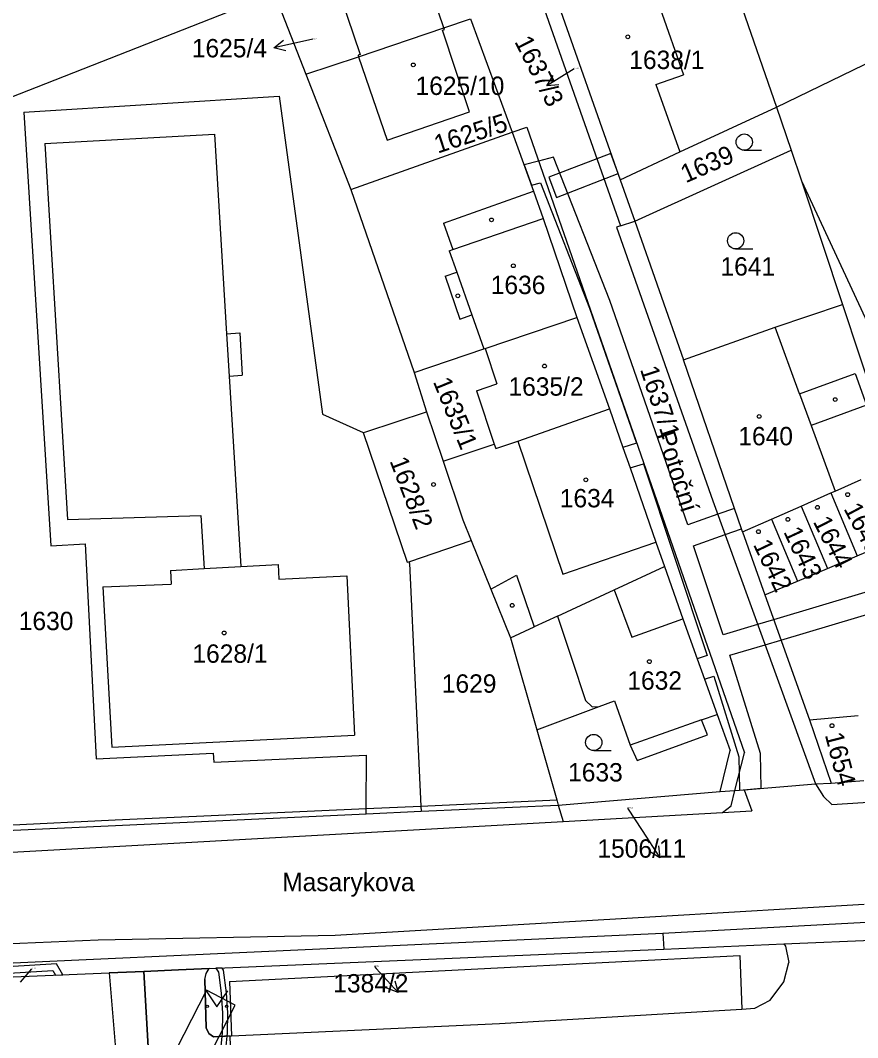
# Model space of a CAD drawing. Extents: x -785744 to -782822, y -1067550 to -1063910.
# Drawn here: x -784048 to -783970.6, y -1065296.7 to -1065202.6 of the extents above; entities that cross this region are included whole.
import ezdxf

# ---------------------------------------------------------------- set-up
doc = ezdxf.new("R2010")
doc.units = 0
for name, color, linetype in [('Hranice parcel', 7, 'Continuous'), ('Parcelní čísla', 7, 'Continuous'), ('Pop_ČP_popisy', 7, 'Continuous'), ('Vnitřní kresba', 7, 'Continuous'), ('Věcná břemena k části', 7, 'Continuous'), ('Značky budov', 7, 'Continuous'), ('Značky kultur', 7, 'Continuous')]:
    doc.layers.add(name, color=color, linetype=linetype)

msp = doc.modelspace()

# ---------------------------------------------------------------- linework, layer by layer
at = {"layer": 'Hranice parcel'}
for p, q in [((-784008.85, -1065203.34), (-784011.35, -1065195.9)), ((-784001.04, -1065197.41), (-783992.51, -1065221.65)), ((-784019.12, -1065198.33), (-784016.6, -1065205.8)), ((-784024.54, -1065200.14), (-784021.61, -1065207.63)), ((-784008.85, -1065203.34), (-784006.37, -1065202.51)), ((-784006.37, -1065202.51), (-784002.53, -1065212.98)), ((-784008.99, -1065203.54), (-784008.8, -1065203.48)), ((-784006.47, -1065211.11), (-784008.99, -1065203.54)), ((-784008.8, -1065203.48), (-784008.85, -1065203.34)), ((-784016.6, -1065205.8), (-784016.79, -1065205.86)), ((-784016.79, -1065205.86), (-784016.74, -1065206)), ((-784021.61, -1065207.63), (-784016.74, -1065206)), ((-784016.74, -1065206), (-784014.1, -1065213.73)), ((-784021.61, -1065207.63), (-784017.45, -1065218.29)), ((-784014.1, -1065213.73), (-784006.47, -1065211.11)), ((-783992.51, -1065221.65), (-783991.17, -1065221.22)), ((-783993.1, -1065255.33), (-783988.44, -1065253.17)), ((-783998.34, -1065257.76), (-783993.1, -1065255.33)), ((-783998.34, -1065257.76), (-784000.48, -1065258.75)), ((-783985, -1065267.35), (-783983.57, -1065266.84)), ((-783984.46, -1065268.72), (-783985, -1065267.35)), ((-783990.95, -1065271.11), (-783984.46, -1065268.72)), ((-783991.6, -1065269.69), (-783990.95, -1065271.11))]:
    msp.add_line(p, q, dxfattribs=at)
for points in [[(-784049.85, -1065210.12), (-784024.54, -1065200.14)], [(-783998.79, -1065199.59), (-783992.53, -1065217.39)], [(-783981.48, -1065200.81), (-783978.08, -1065210.67)], [(-784016.74, -1065206), (-784008.85, -1065203.34)], [(-783978.08, -1065210.67), (-783968.96, -1065206.27)], [(-784047.71, -1065211.13), (-784024.1, -1065209.66)], [(-784024.1, -1065209.66), (-784020.08, -1065239.07)], [(-784047.71, -1065211.13), (-784045.22, -1065251.26)], [(-783987.02, -1065214.8), (-783978.08, -1065210.67)], [(-783978.08, -1065210.67), (-783976.72, -1065214.64)], [(-784017.45, -1065218.29), (-784002.53, -1065212.98)], [(-784002.53, -1065212.98), (-784000.54, -1065218.45)], [(-783992.53, -1065217.39), (-783987.02, -1065214.8)], [(-783991.17, -1065221.22), (-783976.72, -1065214.64)], [(-783976.72, -1065214.64), (-783975.76, -1065217.49)], [(-783992.53, -1065217.39), (-783991.17, -1065221.22)], [(-783975.76, -1065217.49), (-783971.95, -1065228.93)], [(-784017.45, -1065218.29), (-784011.61, -1065235.21)], [(-784000.54, -1065218.45), (-783999.67, -1065220.97)], [(-783999.67, -1065220.97), (-783996.54, -1065230.12)], [(-783991.17, -1065221.22), (-783986.68, -1065234.04)], [(-783978.18, -1065231.01), (-783971.95, -1065228.93)], [(-783971.95, -1065228.93), (-783968.8, -1065238.41)], [(-784005.04, -1065232.99), (-783996.54, -1065230.12)], [(-783996.54, -1065230.12), (-783993.52, -1065238.59)], [(-783986.68, -1065234.04), (-783978.18, -1065231.01)], [(-784011.61, -1065235.21), (-784005.14, -1065233.02)], [(-784005.14, -1065233.02), (-784005.04, -1065232.99)], [(-784005.04, -1065232.99), (-784003.94, -1065236.26)], [(-783981.96, -1065247.79), (-783986.68, -1065234.04)], [(-784011.61, -1065235.21), (-784010.45, -1065238.85)], [(-784005.84, -1065236.9), (-784003.94, -1065236.26)], [(-784005.84, -1065236.9), (-784004.18, -1065241.84)], [(-784016.07, -1065240.7), (-784010.45, -1065238.85)], [(-784010.45, -1065238.85), (-784008.9, -1065243.43)], [(-784001.99, -1065241.56), (-783993.52, -1065238.59)], [(-783993.52, -1065238.59), (-783992.28, -1065242.15)], [(-784020.08, -1065239.07), (-784016.32, -1065240.78)], [(-784016.32, -1065240.78), (-784016.07, -1065240.7)], [(-784016.32, -1065240.78), (-784012.23, -1065252.77)], [(-784004.04, -1065242.25), (-784001.99, -1065241.56)], [(-784008.9, -1065243.43), (-784004.18, -1065241.84)], [(-784004.18, -1065241.84), (-784004.04, -1065242.25)], [(-783992.28, -1065242.15), (-783991.62, -1065244.04)], [(-784008.9, -1065243.43), (-784007.08, -1065248.84)], [(-783991.62, -1065244.04), (-783989.23, -1065250.9)], [(-783972.65, -1065246.18), (-783970.24, -1065245.12)], [(-783975.79, -1065247.58), (-783973.05, -1065246.36)], [(-783973.05, -1065246.36), (-783972.65, -1065246.18)], [(-783973.05, -1065246.36), (-783970.59, -1065252.17)], [(-783981.31, -1065249.68), (-783981.96, -1065247.79)], [(-783978.54, -1065248.79), (-783975.79, -1065247.58)], [(-783975.79, -1065247.58), (-783973.36, -1065253.34)], [(-784007.08, -1065248.84), (-784006.31, -1065250.75)], [(-783981.22, -1065249.95), (-783978.54, -1065248.79)], [(-783978.54, -1065248.79), (-783976.12, -1065254.51)], [(-783981.22, -1065249.95), (-783981.31, -1065249.68)], [(-783981.22, -1065249.95), (-783979.15, -1065255.79)], [(-784045.22, -1065251.26), (-784042.03, -1065251.06)], [(-784042.03, -1065251.06), (-784041.03, -1065270.95)], [(-784011.99, -1065252.69), (-784006.31, -1065250.75)], [(-784006.31, -1065250.75), (-784004.49, -1065255.26)], [(-783989.23, -1065250.9), (-783988.44, -1065253.17)], [(-783970.59, -1065252.17), (-783967.76, -1065250.97)], [(-784012.23, -1065252.77), (-784011.99, -1065252.69)], [(-784012.03, -1065252.88), (-784011.99, -1065252.69)], [(-784012.03, -1065252.88), (-784010.97, -1065275.32)], [(-783973.36, -1065253.34), (-783970.59, -1065252.17)], [(-783988.44, -1065253.17), (-783986.72, -1065257.99)], [(-783976.12, -1065254.51), (-783973.36, -1065253.34)], [(-783979.15, -1065255.79), (-783976.12, -1065254.51)], [(-784004.49, -1065255.26), (-784002.68, -1065259.77)], [(-783979.15, -1065255.79), (-783975.02, -1065267.36)], [(-783986.72, -1065257.99), (-783985.4, -1065261.7)], [(-784002.68, -1065259.77), (-784000.48, -1065258.75)], [(-784002.68, -1065259.77), (-784000.24, -1065268.27)], [(-783985.4, -1065261.7), (-783984.73, -1065263.59)], [(-783984.73, -1065263.59), (-783983.57, -1065266.84)], [(-784000.24, -1065268.27), (-783994.49, -1065266.12)], [(-783994.49, -1065266.12), (-783993.05, -1065265.58)], [(-783993.05, -1065265.58), (-783991.6, -1065269.69)], [(-783983.57, -1065266.84), (-783982.36, -1065270.19)], [(-783975.02, -1065267.36), (-783970.52, -1065266.96)], [(-783975.02, -1065267.36), (-783973, -1065273.2)], [(-784000.24, -1065268.27), (-783998.39, -1065274.75)], [(-784041.03, -1065270.95), (-784030.19, -1065270.42)], [(-784030.19, -1065270.42), (-784030.15, -1065271.27)], [(-784030.15, -1065271.27), (-784016.02, -1065270.63)], [(-784016.04, -1065275.55), (-784016.02, -1065270.63)], [(-783983.28, -1065273.99), (-783982.36, -1065270.19)], [(-783981.05, -1065273.81), (-783974.47, -1065273.28)], [(-783974.47, -1065273.28), (-783973, -1065273.2)], [(-783973, -1065273.2), (-783969.97, -1065272.96)], [(-783998.26, -1065275.23), (-783983.28, -1065273.99)], [(-783983.28, -1065273.99), (-783981.91, -1065273.88)], [(-783981.91, -1065273.88), (-783981.48, -1065273.85)], [(-783981.48, -1065273.85), (-783981.05, -1065273.81)], [(-783981.05, -1065273.81), (-783980.35, -1065275.76)], [(-784016.04, -1065276.05), (-784016.04, -1065275.55)], [(-784010.97, -1065275.32), (-784010.95, -1065275.81)], [(-784010.95, -1065275.81), (-783998.26, -1065275.23)], [(-783998.39, -1065274.75), (-783998.26, -1065275.23)], [(-783998.26, -1065275.23), (-783997.82, -1065276.74)], [(-784039.24, -1065277.11), (-784016.04, -1065276.05)], [(-784016.04, -1065276.05), (-784010.95, -1065275.81)], [(-783997.82, -1065276.74), (-783983.06, -1065275.91)], [(-783983.06, -1065275.91), (-783980.35, -1065275.76)], [(-784049.34, -1065277.58), (-784039.24, -1065277.11)], [(-783988.73, -1065285.51), (-783969.94, -1065284.41)], [(-783988.57, -1065287.08), (-783948.09, -1065284.88)], [(-784018.91, -1065287.27), (-783988.73, -1065285.51)], [(-784085.88, -1065291.53), (-783988.57, -1065287.08)], [(-784049.55, -1065288.07), (-784040.84, -1065287.71)], [(-784040.84, -1065287.71), (-784018.91, -1065287.27)], [(-783988.57, -1065287.08), (-783988.49, -1065288.55)], [(-783977.39, -1065288.07), (-783968.53, -1065287.69)], [(-784030.57, -1065290.36), (-783988.49, -1065288.55)], [(-783988.49, -1065288.55), (-783977.39, -1065288.07)], [(-783977.39, -1065288.07), (-783977.23, -1065288.29)], [(-783977.23, -1065288.29), (-783976.92, -1065289.81)], [(-784005.7, -1065290.37), (-783981.45, -1065289.15)], [(-783981.45, -1065289.15), (-783981.28, -1065294.11)], [(-784039.83, -1065290.76), (-784036.63, -1065290.62)], [(-784036.63, -1065290.62), (-784033.42, -1065290.48)], [(-784036.63, -1065290.62), (-784034.57, -1065326.05)], [(-784033.42, -1065290.48), (-784030.57, -1065290.36)], [(-784030.84, -1065290.82), (-784030.57, -1065290.36)], [(-784028.7, -1065291.56), (-784005.7, -1065290.37)], [(-783977.39, -1065291.59), (-783976.92, -1065289.81)], [(-784085.8, -1065292.67), (-784039.83, -1065290.76)], [(-784030.98, -1065291.37), (-784030.84, -1065290.82)], [(-784030.98, -1065291.37), (-784030.86, -1065295.84)], [(-784028.7, -1065291.56), (-784028.5, -1065296.59)], [(-783978.64, -1065293.28), (-783977.39, -1065291.59)], [(-783980.06, -1065294.01), (-783978.64, -1065293.28)], [(-783981.28, -1065294.11), (-783980.06, -1065294.01)], [(-784030.86, -1065295.84), (-784030.61, -1065296.36)], [(-784030.61, -1065296.36), (-784030.17, -1065296.66)], [(-784030.17, -1065296.66), (-784028.5, -1065296.59)]]:
    msp.add_lwpolyline(points, dxfattribs=at)
at = {"layer": 'Pop_ČP_popisy'}
for p, q in [((-784021.64, -1065204.53), (-784024.569, -1065205.181)), ((-783996.78, -1065207.11), (-783999.331, -1065208.689)), ((-783990.5, -1065277.59), (-783988.856, -1065280.1)), ((-784015.11, -1065290.35), (-784013.088, -1065292.566))]:
    msp.add_line(p, q, dxfattribs=at)
for points in [[(-784023.484, -1065205.452), (-784024.569, -1065205.181), (-784023.701, -1065204.476)], [(-784020.99, -1065204.39), (-784021.64, -1065204.53)], [(-783998.217, -1065208.588), (-783999.331, -1065208.689), (-783998.744, -1065207.738)], [(-783991.86, -1065275.52), (-783990.5, -1065277.59)], [(-783988.986, -1065278.989), (-783988.856, -1065280.1), (-783989.822, -1065279.537)], [(-784047.01, -1065290.37), (-784048.07, -1065291.63)], [(-784015.28, -1065290.17), (-784015.11, -1065290.35)], [(-784013.393, -1065291.49), (-784013.088, -1065292.566), (-784014.131, -1065292.164)]]:
    msp.add_lwpolyline(points, dxfattribs=at)
at = {"layer": 'Vnitřní kresba'}
for p, q in [((-783992.51, -1065221.65), (-783992.86, -1065221.77)), ((-783992.86, -1065221.77), (-783983.95, -1065247.08)), ((-783975.93, -1065237.19), (-783978.18, -1065231.01)), ((-783975.93, -1065237.19), (-783970.8, -1065235.32)), ((-783970.8, -1065235.32), (-783969.74, -1065238.24)), ((-783975.93, -1065237.19), (-783974.86, -1065240.11)), ((-783969.74, -1065238.24), (-783974.86, -1065240.11)), ((-783974.86, -1065240.11), (-783972.65, -1065246.18)), ((-783993.1, -1065255.33), (-783991.46, -1065259.71)), ((-783998.34, -1065257.76), (-783997.01, -1065261.73)), ((-783991.46, -1065259.71), (-783986.72, -1065257.99)), ((-783985, -1065267.35), (-783991.6, -1065269.69))]:
    msp.add_line(p, q, dxfattribs=at)
for points in [[(-783988.86, -1065201.44), (-783986.68, -1065207.67)], [(-783989.22, -1065208.57), (-783986.68, -1065207.67)], [(-783989.22, -1065208.57), (-783987.02, -1065214.8)], [(-784002.53, -1065212.98), (-784001.18, -1065212.53)], [(-784001.18, -1065212.53), (-783981.04, -1065270.39)], [(-784045.78, -1065214.03), (-784030.07, -1065213.17)], [(-784030.07, -1065213.17), (-784028.95, -1065231.63)], [(-784045.78, -1065214.03), (-784043.67, -1065248.82)], [(-783975.76, -1065217.49), (-783964.18, -1065242.37)], [(-784008.88, -1065221.4), (-784000.54, -1065218.45)], [(-784008.03, -1065223.83), (-783999.67, -1065220.97)], [(-784008.88, -1065221.4), (-784008.03, -1065223.83)], [(-784008.37, -1065223.95), (-784008.03, -1065223.83)], [(-784008.37, -1065223.95), (-784007.66, -1065225.93)], [(-784008.73, -1065226.31), (-784007.66, -1065225.93)], [(-784008.73, -1065226.31), (-784007.38, -1065230.27)], [(-784007.66, -1065225.93), (-784006.25, -1065229.87)], [(-784007.38, -1065230.27), (-784006.25, -1065229.87)], [(-784006.25, -1065229.87), (-784005.14, -1065233.02)], [(-784028.95, -1065231.63), (-784027.74, -1065231.56)], [(-784028.95, -1065231.63), (-784028.71, -1065235.54)], [(-784027.74, -1065231.56), (-784027.5, -1065235.47)], [(-784028.71, -1065235.54), (-784027.5, -1065235.47)], [(-784028.71, -1065235.54), (-784027.64, -1065253.17)], [(-784001.99, -1065241.56), (-783997.84, -1065253.88)], [(-783983.95, -1065247.08), (-783974.47, -1065273.28)], [(-784043.67, -1065248.82), (-784031.34, -1065248.44)], [(-784031.34, -1065248.44), (-784031.04, -1065253.36)], [(-783997.84, -1065253.88), (-783989.23, -1065250.9)], [(-784027.64, -1065253.17), (-784024.19, -1065252.99)], [(-784024.19, -1065252.99), (-784024.12, -1065254.32)], [(-784034.14, -1065253.52), (-784031.04, -1065253.36)], [(-784034.14, -1065253.52), (-784034.09, -1065254.81)], [(-784031.04, -1065253.36), (-784027.64, -1065253.17)], [(-784040.41, -1065255.04), (-784034.09, -1065254.81)], [(-784024.12, -1065254.32), (-784017.83, -1065254.02)], [(-784017.83, -1065254.02), (-784017.11, -1065268.78)], [(-784004.49, -1065255.26), (-784002.14, -1065253.97)], [(-784002.14, -1065253.97), (-784000.48, -1065258.75)], [(-784040.41, -1065255.04), (-784039.57, -1065269.88)], [(-783997.01, -1065261.73), (-783995.73, -1065265.55)], [(-783995.73, -1065265.55), (-783995.12, -1065266.13)], [(-783995.12, -1065266.13), (-783994.49, -1065266.12)], [(-784039.57, -1065269.88), (-784017.11, -1065268.78)], [(-783981.91, -1065273.88), (-783981.04, -1065270.39)], [(-783974.47, -1065273.28), (-783973.72, -1065274.43)], [(-783972.96, -1065275.19), (-783945.86, -1065273.46)], [(-783982.26, -1065275.3), (-783981.91, -1065273.88)], [(-783973.72, -1065274.43), (-783972.96, -1065275.19)], [(-784039.27, -1065276.61), (-784016.04, -1065275.55)], [(-784016.04, -1065275.55), (-784010.97, -1065275.32)], [(-784010.97, -1065275.32), (-783998.39, -1065274.75)], [(-783983.06, -1065275.91), (-783982.26, -1065275.3)], [(-784062.72, -1065280.37), (-783997.82, -1065276.74)], [(-784049.36, -1065277.08), (-784039.27, -1065276.61)], [(-784039.83, -1065290.76), (-784038.99, -1065300.73)], [(-784003.7, -1065295.44), (-783981.28, -1065294.11)], [(-784028.5, -1065296.59), (-784003.7, -1065295.44)]]:
    msp.add_lwpolyline(points, dxfattribs=at)
at = {"layer": 'Věcná břemena k části'}
for points in [[(-783993.5, -1065228.56), (-783998.69, -1065215.29), (-784000.09, -1065215.65)], [(-783993.39, -1065214.94), (-783999.14, -1065217.15)], [(-783992.73, -1065216.82), (-783993.39, -1065214.94)], [(-784000.09, -1065215.65), (-784001.43, -1065216)], [(-784001.43, -1065216), (-784000.74, -1065217.89)], [(-783999.14, -1065217.15), (-783998.42, -1065219.02)], [(-783998.42, -1065219.02), (-783992.73, -1065216.82)], [(-784000.74, -1065217.89), (-783999.91, -1065217.67)], [(-783999.91, -1065217.67), (-783995.38, -1065229.26)], [(-783995.38, -1065229.26), (-783991.02, -1065241.76)], [(-783986.27, -1065249.31), (-783993.5, -1065228.56)], [(-783991.02, -1065241.76), (-783992.28, -1065242.15)], [(-783992.28, -1065242.15), (-783991.62, -1065244.04)], [(-783991.62, -1065244.04), (-783990.38, -1065243.65)], [(-783990.38, -1065243.65), (-783984.47, -1065261.39)], [(-783981.96, -1065247.79), (-783983.5, -1065248.33)], [(-783981.31, -1065249.68), (-783981.96, -1065247.79)], [(-783983.5, -1065248.33), (-783986.27, -1065249.31)], [(-783946.09, -1065248.43), (-783978.33, -1065258.09)], [(-783982.82, -1065250.21), (-783981.31, -1065249.68)], [(-783985.76, -1065251.25), (-783982.82, -1065250.21)], [(-783977.66, -1065259.97), (-783946.17, -1065250.56)], [(-783983, -1065259.48), (-783985.76, -1065251.25)], [(-783979.81, -1065258.53), (-783983, -1065259.48)], [(-783978.33, -1065258.09), (-783979.81, -1065258.53)], [(-783982.37, -1065261.38), (-783979.13, -1065260.41)], [(-783979.13, -1065260.41), (-783977.66, -1065259.97)], [(-783984.47, -1065261.39), (-783985.4, -1065261.7)], [(-783979.56, -1065270.45), (-783982.37, -1065261.38)], [(-783985.4, -1065261.7), (-783984.73, -1065263.59)], [(-783984.73, -1065263.59), (-783983.87, -1065263.3)], [(-783983.87, -1065263.3), (-783981.56, -1065270.77)], [(-783981.56, -1065270.77), (-783981.52, -1065272.32)], [(-783979.49, -1065273.68), (-783979.56, -1065270.45)], [(-783981.52, -1065272.32), (-783981.48, -1065273.85)], [(-783981.48, -1065273.85), (-783979.49, -1065273.68)], [(-784044.71, -1065289.93), (-784058.25, -1065290.74)], [(-784058.21, -1065291.34), (-784045.04, -1065290.55)], [(-784045.04, -1065290.55), (-784044.79, -1065290.97)], [(-784044.11, -1065290.94), (-784044.71, -1065289.93)], [(-784036.63, -1065290.62), (-784039.83, -1065290.76)], [(-784033.42, -1065290.48), (-784036.63, -1065290.62)], [(-784034.57, -1065326.05), (-784036.63, -1065290.62)], [(-784036.63, -1065290.62), (-784034.57, -1065326.05)], [(-784030.57, -1065290.36), (-784033.42, -1065290.48)], [(-784030.84, -1065290.82), (-784030.57, -1065290.36)], [(-784029.37, -1065290.31), (-784029.95, -1065290.33)], [(-784029.95, -1065290.33), (-784029.72, -1065290.69)], [(-784029.24, -1065290.51), (-784029.37, -1065290.31)], [(-784028.96, -1065292.6), (-784029.24, -1065290.51)], [(-784044.79, -1065290.97), (-784044.11, -1065290.94)], [(-784039.83, -1065290.76), (-784038.99, -1065300.73)], [(-784030.98, -1065291.37), (-784030.84, -1065290.82)], [(-784030.86, -1065295.84), (-784030.98, -1065291.37)], [(-784029.72, -1065290.69), (-784029.46, -1065292.64)], [(-784030.83, -1065292.37), (-784035.68, -1065301.89)], [(-784028.16, -1065293.73), (-784030.83, -1065292.37)], [(-784029.46, -1065292.64), (-784029.35, -1065294.47)], [(-784028.85, -1065294.45), (-784028.96, -1065292.6)], [(-784033.86, -1065304.92), (-784028.16, -1065293.73)], [(-784029.35, -1065294.47), (-784029.36, -1065296.33)], [(-784028.86, -1065296.35), (-784028.85, -1065294.45)], [(-784030.61, -1065296.36), (-784030.86, -1065295.84)], [(-784030.17, -1065296.66), (-784030.61, -1065296.36)], [(-784028.64, -1065296.59), (-784030.17, -1065296.66)], [(-784029.36, -1065296.33), (-784029.7, -1065299.67)], [(-784029.2, -1065299.69), (-784028.89, -1065296.61)], [(-784028.89, -1065296.61), (-784028.86, -1065296.35)], [(-784028.41, -1065303.15), (-784028.64, -1065296.59)]]:
    msp.add_lwpolyline(points, dxfattribs=at)
at = {"layer": 'Značky budov'}
for centre in [(-783991.83, -1065204.16), (-784011.68, -1065206.76), (-784004.44, -1065221.1), (-784002.42, -1065225.34), (-784007.56, -1065228.12), (-783999.54, -1065234.62), (-783972.63, -1065237.72), (-783979.67, -1065239.28), (-784009.8, -1065245.58), (-783995.71, -1065245.14), (-783971.48, -1065246.51), (-783974.28, -1065247.69), (-783977.01, -1065248.8), (-783979.74, -1065249.94), (-784002.52, -1065256.76), (-784029.18, -1065259.31), (-783989.83, -1065261.96), (-783972.93, -1065267.89)]:
    msp.add_circle(centre, 0.175, dxfattribs=at)
at = {"layer": 'Značky kultur'}
for p, q in [((-783981.05, -1065214.65), (-783979.45, -1065214.65)), ((-783981.85, -1065223.78), (-783980.25, -1065223.78)), ((-783994.98, -1065270.19), (-783993.38, -1065270.19)), ((-784030.85, -1065292.41), (-784029.85, -1065293.91)), ((-784029.85, -1065293.91), (-784028.85, -1065292.41))]:
    msp.add_line(p, q, dxfattribs=at)
for centre, radius in [((-783981.05, -1065213.9), 0.75), ((-783981.85, -1065223.03), 0.75), ((-783994.98, -1065269.44), 0.75), ((-784030.75, -1065293.86), 0.112), ((-784028.95, -1065293.86), 0.112)]:
    msp.add_circle(centre, radius, dxfattribs=at)

# ---------------------------------------------------------------- texts
at = {"layer": 'Parcelní čísla'}
for s, height, p in [('1625/4', 0.1, (-784020.99, -1065204.39)), ('1638/1', 1.7, (-783991.69, -1065207.14)), ('1625/10', 1.7, (-784011.47, -1065209.54)), ('1637/3', 0.1, (-783996.78, -1065207.11)), ('1641', 1.7, (-783983.25, -1065226.25)), ('1636', 1.7, (-784004.51, -1065227.96)), ('1635/2', 1.7, (-784002.87, -1065237.36)), ('1640', 1.7, (-783981.6, -1065241.95)), ('1634', 1.7, (-783998.12, -1065247.69)), ('1630', 1.7, (-784048.19, -1065259.05)), ('1628/1', 1.7, (-784032.12, -1065262.07)), ('1629', 1.7, (-784009.04, -1065264.84)), ('1632', 1.7, (-783991.87, -1065264.56)), ('1633', 1.7, (-783997.35, -1065273.05)), ('1506/11', 0.1, (-783991.86, -1065275.52)), ('1613/2', 0.1, (-784047.01, -1065290.37)), ('1384/2', 0.1, (-784015.28, -1065290.17))]:
    msp.add_text(s, height=height, dxfattribs=at).set_placement(p)
for s, rotation, p in [('1625/5', 18, (-784009.42, -1065214.97)), ('1639', 23.7204, (-783986.47, -1065217.72)), ('1637/1', 288, (-783990.71, -1065234.91)), ('1635/1', 292.25943, (-784009.88, -1065236.06)), ('1628/2', 291.08628, (-784013.89, -1065243.39)), ('1645', 297.83646, (-783971.89, -1065247.81)), ('1644', 296.66961, (-783974.72, -1065249.01)), ('1643', 294.9849, (-783977.45, -1065249.95)), ('1642', 295.47387, (-783980.26, -1065251.13)), ('1654', 284.51862, (-783973.6, -1065268.73))]:
    msp.add_text(s, height=1.7, rotation=rotation, dxfattribs=at).set_placement(p)
at = {"layer": 'Pop_ČP_popisy'}
for s, p in [('1625/4', (-784032.173, -1065206.06)), ('1506/11', (-783994.639, -1065280.1)), ('Masarykova', (-784023.81, -1065283.2)), ('1384/2', (-784019.082, -1065292.57))]:
    msp.add_text(s, height=1.7, dxfattribs=at).set_placement(p)
for s, rotation, p in [('1637/3', 297, (-784002.351, -1065204.595)), ('Potoční', 287.44974, (-783989.15, -1065240.94))]:
    msp.add_text(s, height=1.7, rotation=rotation, dxfattribs=at).set_placement(p)

doc.saveas('drawing.dxf')
